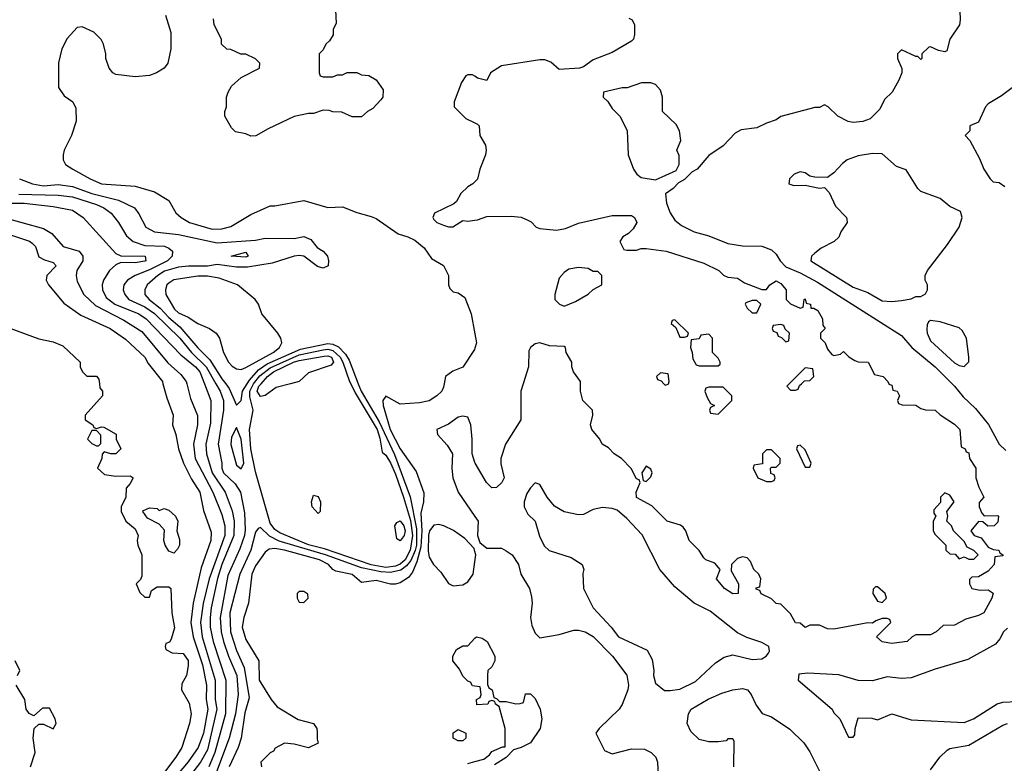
# Model space of a CAD drawing. Header units: inches. Extents: x 2348341 to 2479810, y 460419 to 613669.
# Tile 364 of 656: x 2378111 to 2382197, y 578425 to 581511. Entities that reach past the tile are written whole.
import ezdxf

# ---------------------------------------------------------------- set-up
doc = ezdxf.new("R2010")
doc.units = ezdxf.units.IN
doc.header["$MEASUREMENT"] = 0
for name, color, linetype in [('C3577', 7, 'Continuous'), ('C3578', 7, 'Continuous'), ('C3587', 7, 'Continuous'), ('C3588', 7, 'Continuous')]:
    doc.layers.add(name, color=color, linetype=linetype)

msp = doc.modelspace()

# ---------------------------------------------------------------- linework, layer by layer
at = {"layer": 'C3577', "color": 2}
for points, elevation in [([(2378441.8, 580000), (2378443.6, 579983.6), (2378454, 579970), (2378454, 579950), (2378382, 579870), (2378382, 579850), (2378414, 579830), (2378418, 579818), (2378430, 579814), (2378450, 579822), (2378459.6, 579819.6), (2378511.3, 579791.3), (2378512, 579770), (2378531.3, 579730), (2378510, 579709), (2378488.7, 579708.7), (2378462, 579718), (2378452.7, 579707.3), (2378452, 579690), (2378434, 579650), (2378463.6, 579623.6), (2378510, 579616), (2378570, 579618), (2378582, 579610), (2378570, 579586), (2378552.7, 579567.3), (2378552, 579530), (2378532, 579490), (2378532, 579470), (2378551.3, 579430), (2378590, 579398), (2378602.8, 579370), (2378598.8, 579350), (2378601, 579330), (2378618, 579290), (2378618, 579202), (2378612.7, 579187.3), (2378594, 579170), (2378610, 579134), (2378630, 579114), (2378650, 579114), (2378658, 579142), (2378682, 579158), (2378730, 579158), (2378738, 579150), (2378742, 579050), (2378753.4, 578986.6), (2378739.6, 578940.4), (2378732.7, 578927.3), (2378718, 578922), (2378714, 578910), (2378718, 578898), (2378743.6, 578883.6), (2378790, 578881), (2378810, 578851.3), (2378810.6, 578830), (2378802.8, 578790), (2378784.5, 578755.5), (2378782.8, 578730), (2378814.2, 578674.2), (2378822, 578630), (2378816.3, 578590), (2378784, 578490), (2378759.1, 578450), (2378711.3, 578388.7)], 74), ([(2378705.6, 580000), (2378721.1, 579941.1), (2378747.3, 579870), (2378744.9, 579830), (2378759.1, 579790), (2378770.5, 579729.5), (2378791.3, 579671.3), (2378824.4, 579604.4), (2378858, 579550), (2378874.2, 579474.2), (2378904.9, 579384.9), (2378903.8, 579350), (2378864.2, 579235.8), (2378830.2, 579090), (2378821.3, 579010), (2378830.2, 578950), (2378870, 578834), (2378886.7, 578750), (2378884.4, 578690), (2378891.2, 578650), (2378873.2, 578550), (2378851.3, 578490), (2378810, 578431.3), (2378750, 578360.5)], 78), ([(2378804.4, 580000), (2378819.2, 579939.2), (2378848.7, 579868.7), (2378848.7, 579830), (2378831.6, 579750), (2378839.6, 579690), (2378912.6, 579550), (2378950, 579457.3), (2378962.4, 579410), (2378962.2, 579370), (2378897.1, 579190), (2378871.7, 579088.3), (2378861.1, 579010), (2378868.4, 578950), (2378922, 578770), (2378922.3, 578690), (2378928.4, 578650), (2378890, 578480.7), (2378860.9, 578430), (2378768.9, 578310)], 82), ([(2378877.3, 580000), (2378904.4, 579930), (2378903.4, 579836.6), (2378884, 579750), (2378886.5, 579710), (2378909.2, 579630), (2378963.1, 579550), (2378992.2, 579472.2), (2379000.7, 579430), (2378999.2, 579370), (2378950, 579249.6), (2378931.5, 579191.5), (2378906, 579070), (2378901.8, 579030), (2378901.3, 578990), (2378913.6, 578930), (2378966.3, 578770), (2378964.9, 578630), (2378921, 578470), (2378896.2, 578410)], 86), ([(2378925.1, 580000), (2378942.4, 579970), (2378956.5, 579930), (2378956.9, 579890), (2378934.3, 579750), (2378950.3, 579670), (2378950.3, 579650), (2378956.5, 579630), (2379004.6, 579584.6), (2379027.4, 579550), (2379044.5, 579464.5), (2379046.6, 579393.4), (2379043.2, 579370), (2379024.5, 579315.5), (2378975.3, 579204.7), (2378942.6, 579030), (2378947.2, 578970), (2378957.2, 578930), (2378976.9, 578870), (2379012, 578790), (2379017.6, 578710), (2379006.2, 578630), (2378979.6, 578530), (2378928.1, 578390)], 90), ([(2378965.8, 580000), (2378980.7, 579980.7), (2379010, 579911), (2379030, 579931.3), (2379035.8, 579970), (2379054.5, 580000)], 94), ([(2379516.2, 580000), (2379528, 579970), (2379602.7, 579842.7), (2379666.3, 579706.3), (2379731.5, 579531.5), (2379758.2, 579398.2), (2379757.4, 579330), (2379752.3, 579307.7), (2379733.6, 579266.4), (2379716.1, 579243.9), (2379693, 579227), (2379650, 579216.9), (2379610, 579219.6), (2379530, 579236.1), (2379380.5, 579290), (2379187.1, 579347.1), (2379147.6, 579367.6), (2379110, 579403.7), (2379100.9, 579399.1), (2379090, 579384), (2379070.2, 579309.8), (2379024.7, 579210), (2378982.8, 579050), (2378985.4, 578970), (2379010, 578893.4), (2379043.1, 578823.1), (2379063.1, 578696.9), (2379045.7, 578634.3), (2379030.4, 578530), (2379017.4, 578490), (2378979.6, 578410)], 94), ([(2379872.5, 580000), (2379870, 579986), (2379862, 579970), (2379842, 579950), (2379810, 579929.2), (2379770, 579921.2), (2379690, 579916), (2379630, 579948), (2379618, 579930), (2379618.8, 579910), (2379648.5, 579810), (2379690, 579730.4), (2379756.3, 579636.3), (2379787.7, 579547.7), (2379786, 579510), (2379776.2, 579463.8), (2379779.3, 579390), (2379776, 579324), (2379758.6, 579261.4), (2379741.3, 579218.7), (2379724.1, 579195.9), (2379690, 579174), (2379668.4, 579168.4), (2379650, 579168), (2379590, 579184), (2379530, 579175.3), (2379490, 579209.2), (2379422.7, 579222.7), (2379409.7, 579229.7), (2379391.8, 579250), (2379355.1, 579270), (2379209.2, 579310), (2379170, 579316.4), (2379146.4, 579313.6), (2379130, 579300.9), (2379090, 579245.2), (2379074.4, 579210), (2379060.5, 579090), (2379040.5, 579030), (2379034.4, 578990), (2379050, 578938.8), (2379103, 578850), (2379104.9, 578770), (2379154.8, 578690), (2379179.8, 578659.8), (2379267.1, 578607.1), (2379330, 578590.6), (2379344, 578570), (2379346, 578554), (2379344.7, 578524.7), (2379350, 578508), (2379310, 578489.2), (2379250, 578504), (2379210, 578508.7), (2379171.6, 578488.4), (2379164.7, 578475.3), (2379150, 578468), (2379112, 578430), (2379114, 578410)], 98), ([(2379484.7, 580000), (2379503, 579963), (2379593.9, 579810), (2379606, 579774), (2379615.6, 579715.6), (2379630, 579703.8), (2379650, 579672.4), (2379670, 579624.4), (2379704, 579530), (2379732.1, 579432.1), (2379741.4, 579370), (2379731.7, 579310), (2379710, 579269.1), (2379690, 579251.6), (2379670, 579243.2), (2379630, 579238.3), (2379569.1, 579249.1), (2379375.7, 579315.7), (2379310, 579331.4), (2379190, 579380.9), (2379170, 579394.7), (2379150, 579421.6), (2379090, 579634), (2379069.8, 579730), (2379064.8, 579810), (2379080.5, 579890), (2379066.2, 579946.2), (2379066.1, 579970), (2379080.8, 579999.2), (2379081.5, 580000)], 90), ([(2379234.3, 580000), (2379175.6, 579984.4), (2379130, 579951.8), (2379110, 579946.6), (2379095.8, 579970), (2379103.5, 579990), (2379112.5, 580000)], 86), ([(2380000, 579673.9), (2379989, 579710), (2379989.2, 579770), (2379982.7, 579830), (2379970, 579862), (2379950, 579865.2), (2379930, 579861.2), (2379890, 579832.7), (2379842, 579810), (2379844.7, 579790), (2379885.2, 579745.2), (2379906.8, 579710), (2379904, 579650), (2379907.7, 579610), (2379930.6, 579550), (2380000, 579449.4)], 102), ([(2380000, 579304.2), (2379996.5, 579316.5), (2379957.5, 579357.5), (2379911.7, 579391.7), (2379871.1, 579411.1), (2379850, 579415.8), (2379830, 579413.6), (2379812.2, 579390), (2379807.8, 579372.2), (2379805.5, 579305.5), (2379810, 579281), (2379827.7, 579250), (2379858, 579218), (2379890, 579171.3), (2379910, 579161), (2379950, 579166), (2379970, 579178), (2379992.7, 579210), (2380000, 579261.8)], 102), ([(2380000, 578744.7), (2379990, 578746), (2379982, 578762), (2379970, 578766), (2379950, 578786), (2379936.4, 578816.4), (2379908, 578850), (2379908, 578870), (2379923.1, 578896.9), (2379950, 578912), (2379970, 578912), (2380000, 578943.7)], 98), ([(2378102, 578790), (2378112, 578810), (2378092, 578850)], 70), ([(2378156, 578410), (2378174.8, 578470), (2378167.3, 578530), (2378171.1, 578568.9), (2378190, 578588), (2378210, 578588), (2378250, 578568.7), (2378262, 578590), (2378258, 578610), (2378234.4, 578654.4), (2378205.6, 578654.4), (2378170, 578622), (2378150, 578632), (2378138, 578650), (2378132, 578690), (2378096, 578750)], 70), ([(2379970, 578424.7), (2380000, 578432.8)], 98)]:
    msp.add_lwpolyline(points, dxfattribs=dict(at, elevation=elevation))
for points, elevation in [([(2378430, 579806), (2378410, 579806), (2378392, 579770), (2378410, 579752), (2378430, 579742), (2378438, 579742), (2378447.3, 579752.7), (2378447.3, 579787.3)], 74), ([(2379010, 579819), (2378990, 579778), (2378987.7, 579747.7), (2379010, 579662.8), (2379030, 579646.8), (2379040.7, 579670), (2379029.5, 579770)], 94), ([(2379350, 579462), (2379325.2, 579490), (2379321.2, 579510), (2379330, 579538), (2379350, 579532), (2379358.8, 579510), (2379358, 579470)], 86), ([(2378690, 579474), (2378710, 579482), (2378730, 579476), (2378758, 579450), (2378767.7, 579430), (2378762.8, 579390), (2378774, 579354), (2378774.4, 579330), (2378766.4, 579313.6), (2378750, 579297.2), (2378730, 579305.2), (2378714, 579330), (2378709.5, 579350), (2378712.5, 579392.5), (2378690, 579418), (2378642, 579442), (2378622, 579470), (2378625.2, 579474.8), (2378650, 579484.7), (2378682, 579482)], 74), ([(2379690, 579348.7), (2379676.4, 579356.4), (2379667.3, 579410), (2379676, 579424), (2379690, 579431), (2379704.9, 579410), (2379710.2, 579390), (2379706, 579370)], 86), ([(2379290, 579138), (2379270, 579138), (2379262, 579130), (2379262, 579110), (2379270, 579094), (2379290, 579092), (2379308, 579110), (2379307.3, 579127.3)], 102), ([(2379950, 578518), (2379930, 578519), (2379910, 578529.2), (2379910, 578551.3), (2379930, 578566), (2379962, 578550), (2379962, 578530)], 98)]:
    msp.add_lwpolyline(points, close=True, dxfattribs=dict(at, elevation=elevation))
at = {"layer": 'C3578', "color": 2}
for points, elevation in [([(2378716, 581530), (2378738, 581458), (2378738.8, 581390), (2378726, 581330), (2378711, 581310), (2378678, 581290), (2378650, 581279.3), (2378590, 581273.2), (2378510, 581284), (2378498, 581290), (2378482, 581310), (2378468.7, 581350), (2378468.7, 581370), (2378459, 581410), (2378449.3, 581429.3), (2378418.6, 581458.6), (2378370, 581482), (2378350, 581478), (2378307.5, 581432.5), (2378286, 581390), (2378271.6, 581331.6), (2378272, 581230), (2378295.3, 581195.3), (2378332, 581170), (2378343.6, 581143.6), (2378344.7, 581090), (2378326, 581030), (2378296, 580970), (2378291, 580950), (2378291, 580930), (2378301, 580910), (2378331, 580890), (2378402.8, 580850), (2378450, 580830.4), (2378590, 580820.5), (2378670, 580796.3), (2378730, 580761), (2378758.8, 580710), (2378781, 580690), (2378816, 580670), (2378910, 580642), (2378950, 580642.4), (2378986.8, 580653.2), (2379070, 580702), (2379150, 580738), (2379170, 580738), (2379290, 580761), (2379390, 580731.3), (2379450, 580734.8), (2379510, 580710.7), (2379570, 580694.8), (2379590, 580686), (2379682, 580622), (2379722, 580610), (2379750, 580596), (2379790, 580564.7), (2379819.8, 580519.8), (2379870, 580491), (2379890.8, 580450), (2379891, 580410), (2379896, 580396), (2379910, 580382), (2379930, 580378), (2379958, 580358), (2379984.9, 580290), (2380000, 580207.2)], 98), ([(2379422, 581550), (2379423.6, 581496.4), (2379412, 581470), (2379411.6, 581448.4), (2379396.9, 581423.1), (2379382, 581410), (2379370, 581386), (2379354, 581370), (2379354, 581290), (2379358, 581278), (2379370, 581274), (2379410, 581274), (2379430, 581282), (2379450, 581282), (2379470, 581292), (2379510, 581292), (2379530, 581282), (2379559.6, 581279.6), (2379590, 581262), (2379619.6, 581219.6), (2379618, 581190), (2379610, 581178), (2379576.9, 581143.1), (2379554, 581130), (2379530, 581108), (2379490, 581108), (2379447.3, 581127.3), (2379410, 581128), (2379394.6, 581134.6), (2379370, 581135.3), (2379330, 581122), (2379310, 581122), (2379250, 581108.7), (2379142, 581058), (2379091.1, 581028.9), (2379070, 581028), (2379050, 581038), (2379006.3, 581046.3), (2378990, 581062), (2378962.7, 581110), (2378962.7, 581130), (2378969.2, 581150), (2378969.2, 581190), (2378976, 581210), (2378990, 581234.8), (2379030, 581271), (2379106, 581310), (2379108, 581330), (2379088.9, 581348.9), (2379050, 581368), (2379028.4, 581368.4), (2378987.3, 581387.3), (2378970, 581388), (2378948.9, 581408.9), (2378948, 581430), (2378918, 581490), (2378914.6, 581514.6)], 98), ([(2380000, 581276.1), (2379990, 581282.7), (2379970, 581282.7), (2379962.4, 581277.6), (2379944, 581250), (2379914, 581170), (2379914, 581150), (2379961.6, 581101.6), (2380000, 581082.9)], 102), ([(2378110, 580850.8), (2378164.7, 580830), (2378210, 580820.9), (2378270, 580827.7), (2378330, 580818.5), (2378410, 580790.2), (2378521.5, 580761.5), (2378586.8, 580730), (2378606, 580706), (2378634.8, 580650), (2378670.4, 580630.4), (2378770, 580618.9), (2378930, 580584.6), (2379090, 580595.8), (2379130, 580604.4), (2379250, 580603), (2379290, 580610.7), (2379319.2, 580599.2), (2379345.9, 580565.9), (2379370, 580550.7), (2379388.2, 580530), (2379392.7, 580510), (2379390.5, 580489.5), (2379370, 580479.5), (2379347.2, 580487.2), (2379290, 580529.5), (2379270, 580531.8), (2379250, 580529.4), (2379158.8, 580501.2), (2379056.4, 580483.6), (2379010, 580483.8), (2378930, 580495.1), (2378890, 580488.8), (2378811.3, 580488.7), (2378770, 580483.9), (2378712.5, 580467.5), (2378683.7, 580450), (2378640.4, 580410), (2378630.4, 580390), (2378630.4, 580370), (2378648.5, 580350), (2378694.4, 580314.4), (2378730, 580274.9), (2378776.2, 580236.2), (2378849.6, 580149.6), (2378900.1, 580100.1), (2378950, 580020.3), (2378965.8, 580000)], 94), ([(2380000, 580838.1), (2379992, 580830), (2379970, 580818), (2379942, 580790), (2379923.6, 580756.4), (2379912.7, 580747.3), (2379831.6, 580708.4), (2379824.7, 580690), (2379830, 580682), (2379842, 580670), (2379870, 580658), (2379890, 580651.3), (2379908.4, 580651.6), (2379950, 580678), (2379970, 580674.8), (2380000, 580679.2)], 102), ([(2378106.8, 580786.8), (2378270, 580782.2), (2378330, 580776.2), (2378430, 580743.6), (2378460.7, 580730), (2378490, 580707.7), (2378520.5, 580670), (2378554.4, 580614.4), (2378582, 580590), (2378630, 580574.3), (2378711.2, 580571.2), (2378730, 580563.1), (2378744.4, 580550), (2378743.7, 580530), (2378724.9, 580510), (2378650, 580472.8), (2378590.7, 580450), (2378558.8, 580430), (2378543.8, 580410), (2378540.4, 580390), (2378546.7, 580370), (2378564.4, 580350), (2378630, 580318.8), (2378670, 580292.3), (2378776.1, 580190), (2378823.6, 580130), (2378884.5, 580070), (2378925.1, 580000)], 90), ([(2378050, 580748.9), (2378130, 580749), (2378250, 580736), (2378330, 580720.5), (2378374.8, 580690), (2378510, 580540.7), (2378530.5, 580530.5), (2378631, 580530), (2378634, 580510), (2378630, 580508.5), (2378590, 580502), (2378530, 580503.7), (2378510, 580493.2), (2378484, 580470), (2378459.1, 580430), (2378453, 580410), (2378454.4, 580390), (2378470, 580358), (2378506, 580330), (2378605.5, 580290), (2378635.3, 580270), (2378779.7, 580119.7), (2378841.1, 580070), (2378858, 580050), (2378877.3, 580000)], 86), ([(2378030, 580694.6), (2378210, 580644.9), (2378243.8, 580623.8), (2378291.3, 580570), (2378357.3, 580550), (2378373, 580530), (2378372.4, 580510), (2378348.2, 580470), (2378344.9, 580450), (2378350, 580424.7), (2378377.3, 580370), (2378424.9, 580324.9), (2378543.4, 580263.4), (2378617.2, 580217.2), (2378726.3, 580086.3), (2378779.2, 580039.2), (2378802, 580010), (2378804.4, 580000)], 82), ([(2378001.4, 580641.4), (2378151.4, 580591.4), (2378163.4, 580583.4), (2378176.3, 580570), (2378190, 580526.8), (2378213.8, 580513.8), (2378250, 580502.8), (2378262.8, 580490), (2378224, 580450), (2378220.7, 580430), (2378230.8, 580410), (2378294.6, 580334.6), (2378364.2, 580284.2), (2378486.8, 580230), (2378550, 580184.9), (2378630, 580110.4), (2378644.6, 580084.6), (2378703, 580010), (2378705.6, 580000)], 78), ([(2378074, 580230), (2378190, 580186.8), (2378250, 580174.8), (2378290, 580158), (2378362, 580090), (2378362, 580070), (2378372, 580050), (2378390, 580032), (2378430, 580032), (2378439.6, 580019.6), (2378441.8, 580000)], 74), ([(2379054.5, 580000), (2379064.3, 580015.7), (2379101.7, 580058.3), (2379137.5, 580082.5), (2379276.2, 580143.8), (2379390, 580167.7), (2379410, 580164.6), (2379433.5, 580153.5), (2379463, 580123), (2379477.9, 580097.9), (2379516.2, 580000)], 94), ([(2379081.5, 580000), (2379107.1, 580032.9), (2379150, 580066.6), (2379270, 580120.3), (2379370, 580140.9), (2379390, 580143.8), (2379410, 580138.6), (2379441.1, 580110), (2379452.1, 580090), (2379479.8, 580010), (2379484.7, 580000)], 90), ([(2380000, 580148.4), (2379998, 580142), (2379950, 580068.7), (2379907.9, 580052.1), (2379878, 580030), (2379872.5, 580000)], 98), ([(2379112.5, 580000), (2379139.8, 580030), (2379164.8, 580050), (2379246.9, 580090), (2379270, 580097), (2379374.6, 580114.6), (2379390, 580115.6), (2379405.5, 580110), (2379413.4, 580090), (2379403, 580077), (2379310, 580045.1), (2379270, 580009.5), (2379234.3, 580000)], 86)]:
    msp.add_lwpolyline(points, dxfattribs=dict(at, elevation=elevation))
for points, elevation in [([(2379050, 580525.4), (2378989.2, 580530), (2379050, 580546), (2379059.1, 580530)], 90), ([(2378850, 580446.6), (2378750, 580431.2), (2378730, 580418), (2378722, 580410), (2378716.3, 580390), (2378717.3, 580370), (2378753, 580310), (2378770, 580294.9), (2378810, 580276.3), (2378850.5, 580250.5), (2378898, 580230), (2378926, 580210), (2378940.7, 580190), (2378957.3, 580130), (2378977.3, 580090), (2378992.5, 580072.5), (2379010, 580062), (2379030, 580059.1), (2379050, 580068), (2379162.7, 580130), (2379189.2, 580150), (2379199, 580170), (2379195.3, 580190), (2379182, 580210), (2379115.3, 580290), (2379102, 580330), (2379088.7, 580350), (2379015.3, 580410), (2378938.9, 580438.9), (2378890, 580446.3)], 98)]:
    msp.add_lwpolyline(points, close=True, dxfattribs=dict(at, elevation=elevation))
at = {"layer": 'C3587', "color": 2}
for points, elevation in [([(2380200, 580000), (2380190.5, 579970), (2380190.8, 579850), (2380127.3, 579750), (2380107.3, 579690), (2380107.3, 579667.3), (2380121, 579610), (2380111.3, 579590), (2380090, 579569), (2380070, 579568), (2380048, 579590), (2380001.2, 579670), (2380000, 579673.9)], 102), ([(2381717.3, 580000), (2381718, 579998), (2381730, 579994), (2381734, 579974), (2381752, 579970), (2381762, 579950), (2381754, 579930), (2381758, 579918), (2381772.7, 579912.7), (2381830, 579912), (2381850, 579898), (2381870, 579891.3), (2381910, 579891), (2381930.7, 579870.7), (2381990, 579832), (2382012, 579810), (2382018, 579738), (2382034, 579730), (2382038, 579718), (2382050, 579714), (2382052, 579690), (2382078, 579650), (2382078, 579610), (2382090.9, 579570.9), (2382111.3, 579530), (2382092.7, 579507.3), (2382092, 579490), (2382103.6, 579463.6), (2382112.7, 579452.7), (2382170, 579454), (2382172, 579450), (2382170, 579426), (2382154, 579410), (2382128.9, 579408.9), (2382107.3, 579427.3), (2382090, 579428), (2382058, 579390), (2382071.1, 579371.1), (2382101, 579361), (2382130, 579322), (2382150, 579312), (2382174, 579310), (2382178, 579298), (2382191, 579290), (2382190, 579286), (2382158, 579282), (2382154, 579250), (2382130, 579222), (2382090, 579199), (2382062, 579198), (2382052.7, 579187.3), (2382052, 579170), (2382062, 579150), (2382096.5, 579143.5), (2382130, 579144.7), (2382151, 579131), (2382144.7, 579110), (2382111.3, 579050), (2382090, 579039), (2382036.9, 579023.1), (2381990, 578998), (2381943.6, 578996.4), (2381914, 578970), (2381890, 578958), (2381830, 578958), (2381814, 578950), (2381794, 578930), (2381730, 578922), (2381690, 578928.7), (2381666, 578950), (2381726, 579010), (2381722, 579022), (2381710, 579026), (2381690, 579026), (2381663.6, 579016.4), (2381650, 579006), (2381630, 579008), (2381490, 578982), (2381463.1, 578983.1), (2381430, 578998), (2381390, 578998), (2381370, 578988), (2381350, 579006), (2381330, 579008), (2381310, 579046), (2381270, 579086), (2381250, 579088), (2381230, 579108), (2381188.4, 579128.4), (2381182, 579142), (2381167.3, 579147.3), (2381167.3, 579152.7), (2381182, 579158), (2381186, 579190), (2381178, 579210), (2381158, 579230), (2381143.1, 579263.1), (2381130, 579278), (2381110, 579282), (2381090, 579275.3), (2381064.7, 579250), (2381063.6, 579223.6), (2381094, 579170), (2381092, 579130), (2381070, 579128.7), (2381035.3, 579150), (2381002, 579190), (2381018, 579230), (2380995.5, 579255.5), (2380958, 579270), (2380950, 579278), (2380930, 579308), (2380889.1, 579349.1), (2380875.3, 579390), (2380864.7, 579404.7), (2380853.2, 579413.2), (2380798, 579430), (2380733.6, 579493.6), (2380670, 579528), (2380668.7, 579550), (2380686, 579590), (2380682, 579602), (2380670, 579606), (2380648.9, 579648.9), (2380608, 579690), (2380578, 579710), (2380554.6, 579734.6), (2380528, 579750), (2380518, 579770), (2380485.2, 579810), (2380479, 579830), (2380488.7, 579870), (2380488, 579890), (2380448, 579930), (2380438, 579970), (2380438, 580000)], 102), ([(2380784.4, 580000), (2380790, 579994), (2380802, 579998), (2380802.7, 580000)], 102), ([(2381304, 580000), (2381294, 579990), (2381310, 579974), (2381330, 579974), (2381342, 579978), (2381347.3, 579992.7), (2381354.7, 580000)], 102), ([(2381980.5, 580000), (2381990, 579990.5), (2382025.7, 579945.7), (2382077.5, 579897.5), (2382131.7, 579831.7), (2382175.5, 579750), (2382203.6, 579723.6)], 106), ([(2380000, 579449.4), (2380013.4, 579430), (2380010.7, 579370.7), (2380020.7, 579340.7), (2380050, 579318), (2380110, 579317.3), (2380130, 579307.3), (2380154.8, 579290), (2380180.7, 579250), (2380191, 579210), (2380226, 579150), (2380235.3, 579115.3), (2380238, 579090), (2380230.8, 579030), (2380236.8, 578996.8), (2380250, 578964.7), (2380270, 578946), (2380350, 578959.3), (2380410, 578977.3), (2380430, 578977.3), (2380458, 578970), (2380490, 578950.7), (2380570.7, 578870), (2380630.5, 578790.5), (2380637.3, 578750), (2380634, 578730), (2380610.7, 578669.3), (2380598, 578650), (2380516, 578570), (2380502, 578550), (2380538, 578478), (2380570, 578464.7), (2380650, 578484.7), (2380703.6, 578483.6), (2380732, 578470), (2380750.9, 578450.9), (2380758, 578430), (2380761, 578370)], 102), ([(2380000, 579261.8), (2380004, 579290), (2380000, 579304.2)], 102), ([(2382210, 578986), (2382194, 578970), (2382178.8, 578941.2), (2382159.9, 578920.1), (2382044.7, 578855.3), (2381910, 578815.1), (2381810, 578779.3), (2381770, 578777.2), (2381710, 578784), (2381650, 578768), (2381590, 578768.7), (2381510, 578792.7), (2381381, 578799), (2381344.7, 578795.3), (2381342, 578770), (2381482, 578650), (2381490, 578634), (2381514, 578610), (2381550, 578534), (2381570, 578534), (2381576.4, 578543.6), (2381578, 578570), (2381590, 578614), (2381647.3, 578612.7), (2381670, 578606), (2381730, 578631), (2381810, 578605.5), (2382030, 578594.9), (2382069, 578610), (2382167.5, 578672.5), (2382190, 578679.3), (2382250, 578681.6)], 106), ([(2380000, 578943.7), (2380006, 578950), (2380030, 578944.7), (2380051.3, 578930), (2380082, 578870), (2380082, 578850), (2380070, 578826), (2380054, 578810), (2380052, 578790), (2380052.7, 578752.7), (2380058, 578738), (2380072, 578730), (2380078, 578698), (2380090, 578694), (2380102, 578682), (2380130, 578682), (2380170, 578672), (2380187.3, 578672.7), (2380202, 578678), (2380210, 578714), (2380230, 578714), (2380250, 578694), (2380271.3, 578650), (2380278, 578610), (2380271.3, 578570), (2380231.3, 578510), (2380192, 578490), (2380159.6, 578480.4), (2380130, 578448.7), (2380080.7, 578419.3)], 98), ([(2380000, 578432.8), (2380037.2, 578442.8), (2380060.2, 578459.8), (2380070, 578474), (2380114, 578494), (2380126, 578494), (2380125.2, 578570), (2380100.4, 578660.4), (2380086, 578670), (2380082, 578682), (2380070, 578686), (2380058, 578682), (2380054, 578670), (2380007.3, 578667.3), (2380006, 578690), (2380022, 578698), (2380026, 578710), (2380022, 578742), (2380000, 578744.7)], 98), ([(2381074, 578410), (2381076.4, 578516.4), (2381070, 578526), (2381050, 578526), (2381042, 578518), (2381010, 578514), (2380970, 578514), (2380930, 578524), (2380896.5, 578556.5), (2380881.2, 578590), (2380886.6, 578630), (2380897.2, 578650), (2380968.4, 578691.6), (2381024.2, 578715.8), (2381070.5, 578730.5), (2381110, 578735.5), (2381130.4, 578730.4), (2381146, 578710), (2381166.4, 578666.4), (2381191.6, 578631.6), (2381230, 578618), (2381306.4, 578566.4), (2381364.7, 578510), (2381390, 578472), (2381431, 578390)], 102), ([(2381890, 578398), (2381928.7, 578450), (2381960.2, 578479.8), (2381970, 578486), (2382050, 578500.7), (2382190, 578584), (2382210, 578590.5)], 102)]:
    msp.add_lwpolyline(points, dxfattribs=dict(at, elevation=elevation))
for points, elevation in [([(2381030, 579986), (2380970, 579986), (2380958, 579982), (2380954, 579970), (2380963.6, 579943.6), (2380978, 579918), (2380994, 579910), (2380978, 579902), (2380974, 579890), (2380978, 579878), (2381010, 579874), (2381066, 579930), (2381066, 579950)], 102), ([(2381230, 579726), (2381210, 579726), (2381194, 579710), (2381192.7, 579667.3), (2381158, 579662), (2381154, 579650), (2381174, 579610), (2381210, 579594), (2381230, 579594), (2381242, 579598), (2381246, 579610), (2381242, 579622), (2381227.3, 579627.3), (2381226, 579650), (2381230, 579654), (2381250, 579654), (2381266, 579670), (2381266, 579690)], 102), ([(2381350, 579746), (2381338, 579742), (2381334, 579730), (2381370, 579654), (2381390, 579654), (2381395.3, 579670), (2381370, 579726)], 102), ([(2380710, 579658), (2380692, 579630), (2380698, 579598), (2380710, 579594), (2380730, 579614), (2380735.3, 579630), (2380730, 579646)], 102), ([(2380250, 579588.7), (2380230, 579568.7), (2380215.9, 579544.1), (2380204, 579510), (2380204, 579490), (2380219.1, 579459.1), (2380250.3, 579430.3), (2380268.3, 579368.3), (2380287.9, 579327.9), (2380308.1, 579308.1), (2380398.8, 579278.8), (2380444.7, 579250), (2380452, 579230), (2380447.3, 579212.7), (2380450.5, 579150), (2380490, 579070.7), (2380564.9, 578990), (2380596, 578950), (2380714.9, 578894.9), (2380735.2, 578855.2), (2380742, 578810), (2380740.7, 578790), (2380750, 578758), (2380787.1, 578727.1), (2380810, 578727.3), (2380850, 578732.7), (2380914.9, 578765.1), (2380998.6, 578841.4), (2381034.1, 578865.9), (2381070, 578874.9), (2381150, 578856.4), (2381190, 578859.3), (2381209.2, 578870), (2381217.7, 578882.3), (2381222, 578890), (2381219.3, 578910), (2381190, 578927), (2381127.7, 578947.7), (2381090, 578966), (2380976.6, 579056.6), (2380909.7, 579089.7), (2380830, 579158), (2380766.6, 579230), (2380693.6, 579373.6), (2380630, 579441.6), (2380590, 579476), (2380570, 579482.7), (2380530, 579486.6), (2380490, 579478), (2380450, 579458), (2380430, 579456.2), (2380370, 579469.3), (2380330, 579492.7), (2380299.3, 579530), (2380270, 579582)], 106), ([(2381950, 579548), (2381932, 579530), (2381932, 579508), (2381903.6, 579476.4), (2381903.6, 579463.6), (2381912, 579450), (2381902, 579430), (2381902, 579390), (2381910, 579374), (2381954, 579330), (2381954, 579310), (2381970, 579294), (2381992.7, 579292.7), (2382010, 579274), (2382030, 579282), (2382050, 579272), (2382070, 579272), (2382088, 579290), (2382070, 579308), (2382042, 579322), (2382030, 579346), (2381986, 579390), (2381978, 579410), (2381958, 579430), (2381962, 579450), (2381958, 579470), (2381988.7, 579510), (2381970, 579538)], 102), ([(2381670, 579158), (2381662, 579158), (2381652, 579148), (2381651.3, 579130), (2381670, 579098), (2381690, 579092), (2381708, 579110), (2381702, 579130)], 102)]:
    msp.add_lwpolyline(points, close=True, dxfattribs=dict(at, elevation=elevation))
at = {"layer": 'C3588', "color": 2}
for points, elevation in [([(2380638, 581518), (2380652, 581510), (2380662, 581490), (2380662, 581450), (2380658, 581430), (2380650, 581422), (2380570, 581375.3), (2380490, 581344), (2380450, 581315.3), (2380434, 581310), (2380350, 581304), (2380315.3, 581335.3), (2380290, 581344.5), (2380270, 581344.5), (2380110, 581319.3), (2380064.7, 581290), (2380050, 581258), (2380011.1, 581268.9), (2380000, 581276.1)], 102), ([(2382012, 581548), (2382014, 581510), (2382011.3, 581490), (2381970.8, 581430), (2381958, 581382), (2381950, 581378), (2381923.1, 581383.1), (2381890, 581398), (2381883.6, 581396.4), (2381854, 581370), (2381854, 581350), (2381850, 581346), (2381838, 581358), (2381830, 581358), (2381770, 581386), (2381754, 581370), (2381754, 581350), (2381771.6, 581308.4), (2381772, 581290), (2381759.6, 581260.4), (2381732, 581210), (2381699.6, 581180.4), (2381679.8, 581140.2), (2381639.8, 581100.2), (2381610, 581089), (2381570, 581084), (2381548.9, 581088.9), (2381506, 581110), (2381466, 581150), (2381450, 581158), (2381430, 581146), (2381410, 581146), (2381270, 581108.7), (2381250, 581095.3), (2381210, 581082), (2381170, 581062), (2381105.4, 581054.6), (2381079.6, 581040.4), (2381030, 580988), (2380970, 580948), (2380922, 580890), (2380901, 580879), (2380870, 580848), (2380845.4, 580834.6), (2380822, 580810), (2380791.3, 580788.7), (2380794.8, 580750), (2380810.7, 580710), (2380830, 580678.8), (2380857.3, 580657.3), (2380910, 580630.5), (2380970, 580613.4), (2381050, 580581.6), (2381110, 580572.4), (2381190.7, 580570.7), (2381230, 580556), (2381250, 580538), (2381267.3, 580510), (2381290, 580486), (2381350, 580460.3), (2381421.8, 580421.8), (2381770, 580200.7), (2381813.4, 580150), (2381910.4, 580070), (2381980.5, 580000)], 106), ([(2382230, 581228), (2382185.4, 581194.6), (2382130, 581162), (2382118, 581150), (2382090, 581086), (2382054, 581070), (2382054, 581050), (2382034, 581030), (2382054, 581010), (2382094.4, 580934.4), (2382111.3, 580890), (2382138, 580850), (2382150, 580838), (2382174.8, 580834.8), (2382198.8, 580818.8)], 110), ([(2380000, 581082.9), (2380010, 581078), (2380018, 581070), (2380021, 581030), (2380044, 580990), (2380047.3, 580970), (2380044, 580950), (2380021, 580890), (2380010.9, 580849.1), (2380000, 580838.1)], 102), ([(2380000, 580679.2), (2380010, 580680.7), (2380050, 580694.8), (2380150, 580696), (2380191.3, 580691.3), (2380219.6, 580679.6), (2380232.7, 580672.7), (2380254, 580650), (2380270, 580644.7), (2380338, 580638), (2380375.5, 580644.5), (2380430, 580666), (2380570, 580698.8), (2380650, 580698), (2380662, 580690), (2380672, 580670), (2380656.9, 580643.1), (2380636.9, 580623.1), (2380614, 580610), (2380602, 580590), (2380618, 580558), (2380630, 580554), (2380670, 580554), (2380690, 580562), (2380710, 580562), (2380794, 580550), (2380950, 580501), (2381012, 580470), (2381031.1, 580451.1), (2381050, 580442), (2381090, 580438), (2381118.8, 580418.8), (2381190, 580391), (2381210, 580391.3), (2381224, 580410), (2381250, 580426.8), (2381270, 580416.3), (2381291, 580390), (2381292, 580350), (2381310, 580332), (2381350, 580314), (2381362, 580318), (2381366, 580350), (2381370, 580352), (2381374, 580334), (2381392, 580330), (2381394, 580314), (2381406, 580314), (2381423.6, 580303.6), (2381442, 580270), (2381443.6, 580243.6), (2381454, 580230), (2381434, 580210), (2381434, 580190), (2381454, 580170), (2381463.6, 580143.6), (2381481, 580121), (2381490, 580118), (2381516.4, 580123.6), (2381530, 580134), (2381551.6, 580111.6), (2381576.9, 580096.9), (2381590, 580091.3), (2381632, 580090), (2381658, 580038), (2381694, 580030), (2381714, 580010), (2381717.3, 580000)], 102), ([(2380000, 580207.2), (2380006.8, 580170), (2380000, 580148.4)], 98), ([(2380438, 580000), (2380438, 580010), (2380408.7, 580050), (2380402, 580070), (2380402, 580090), (2380378, 580130), (2380375.3, 580150), (2380370, 580155.3), (2380310, 580158), (2380270, 580169.3), (2380250, 580165.2), (2380231, 580150), (2380223.4, 580136.6), (2380222, 580070), (2380200, 580000)], 102), ([(2381354.7, 580000), (2381367.3, 580012.7), (2381390, 580014), (2381406, 580030), (2381402, 580062), (2381370, 580066), (2381304, 580000)], 102), ([(2380802.7, 580000), (2380806, 580010), (2380802, 580042), (2380770, 580046), (2380754, 580030), (2380758, 580018), (2380772.7, 580012.7), (2380784.4, 580000)], 102)]:
    msp.add_lwpolyline(points, dxfattribs=dict(at, elevation=elevation))
for points, elevation in [([(2380730, 581248.7), (2380691.6, 581248.4), (2380631.1, 581228.9), (2380611.6, 581228.4), (2380534, 581210), (2380532, 581190), (2380551, 581171), (2380570, 581142), (2380602, 581110), (2380631.6, 581051.6), (2380636, 580950), (2380658, 580890), (2380671.3, 580870), (2380690, 580856), (2380750, 580846), (2380835.3, 580884.7), (2380848, 580910), (2380847.3, 580947.3), (2380838, 580970), (2380854, 581010), (2380849, 581050), (2380835.5, 581075.5), (2380778, 581130), (2380779, 581190), (2380770, 581218), (2380750, 581242)], 106), ([(2381650, 580956), (2381590, 580946), (2381544.7, 580930), (2381525.2, 580914.8), (2381490, 580875.3), (2381463.6, 580856.4), (2381410, 580858), (2381390, 580862), (2381370, 580875.3), (2381350, 580879), (2381324.7, 580870), (2381304.7, 580850), (2381302, 580830), (2381323.5, 580823.5), (2381370, 580824.7), (2381430, 580812), (2381450, 580814), (2381470, 580794), (2381496.9, 580736.9), (2381542, 580690), (2381543.6, 580683.6), (2381544.7, 580670), (2381518, 580630), (2381510, 580608.7), (2381491.3, 580590), (2381437.3, 580562.7), (2381410, 580542.7), (2381397.3, 580530), (2381394, 580510), (2381570, 580400.4), (2381630, 580379.1), (2381690, 580344), (2381730, 580341), (2381770, 580346), (2381810, 580352), (2381830, 580362), (2381850, 580362), (2381870, 580374), (2381878, 580390), (2381878, 580410), (2381868, 580430), (2381868, 580450), (2381878, 580470), (2381961.5, 580578.5), (2382009, 580650), (2382022, 580690), (2382014.6, 580714.6), (2381970, 580735.3), (2381930, 580768.7), (2381850, 580798), (2381838, 580810), (2381790, 580888), (2381750, 580902), (2381690, 580954)], 110), ([(2380430, 580482), (2380390, 580475.3), (2380370, 580462), (2380350, 580438), (2380331, 580370), (2380332, 580350), (2380351.1, 580331.1), (2380370, 580322), (2380418, 580342), (2380470, 580372), (2380490, 580392), (2380526, 580410), (2380526, 580450), (2380510, 580466), (2380490, 580466), (2380470, 580478)], 102), ([(2381170, 580346), (2381150, 580346), (2381124.7, 580335.3), (2381122, 580330), (2381130, 580314), (2381150, 580294), (2381170, 580294), (2381186, 580330)], 102), ([(2380830, 580266), (2380818, 580262), (2380814, 580250), (2380834, 580234), (2380850, 580194), (2380870, 580194), (2380882, 580198), (2380886, 580210)], 102), ([(2381890, 580262), (2381882.8, 580257.2), (2381876, 580244), (2381874.8, 580225.2), (2381876.3, 580210), (2381890, 580178.8), (2381990, 580087.3), (2382010, 580076), (2382030, 580072), (2382048.9, 580091.1), (2382049.2, 580110.8), (2382039.5, 580190), (2382021.2, 580221.2), (2382010, 580232.3), (2381930, 580257)], 110), ([(2381270, 580246), (2381238, 580242), (2381234, 580230), (2381238, 580218), (2381252.7, 580212.7), (2381258, 580198), (2381272.7, 580192.7), (2381290, 580174), (2381302, 580178), (2381306, 580210), (2381287.3, 580227.3), (2381282, 580242)], 102), ([(2380970, 580206), (2380938, 580202), (2380930, 580186), (2380898, 580182), (2380894, 580150), (2380902, 580130), (2380903.6, 580103.6), (2380918, 580078), (2380930, 580074), (2381010, 580074), (2381018, 580082), (2381018, 580090), (2381010, 580106), (2380986, 580130), (2380986, 580190)], 102)]:
    msp.add_lwpolyline(points, close=True, dxfattribs=dict(at, elevation=elevation))

doc.saveas('drawing.dxf')
